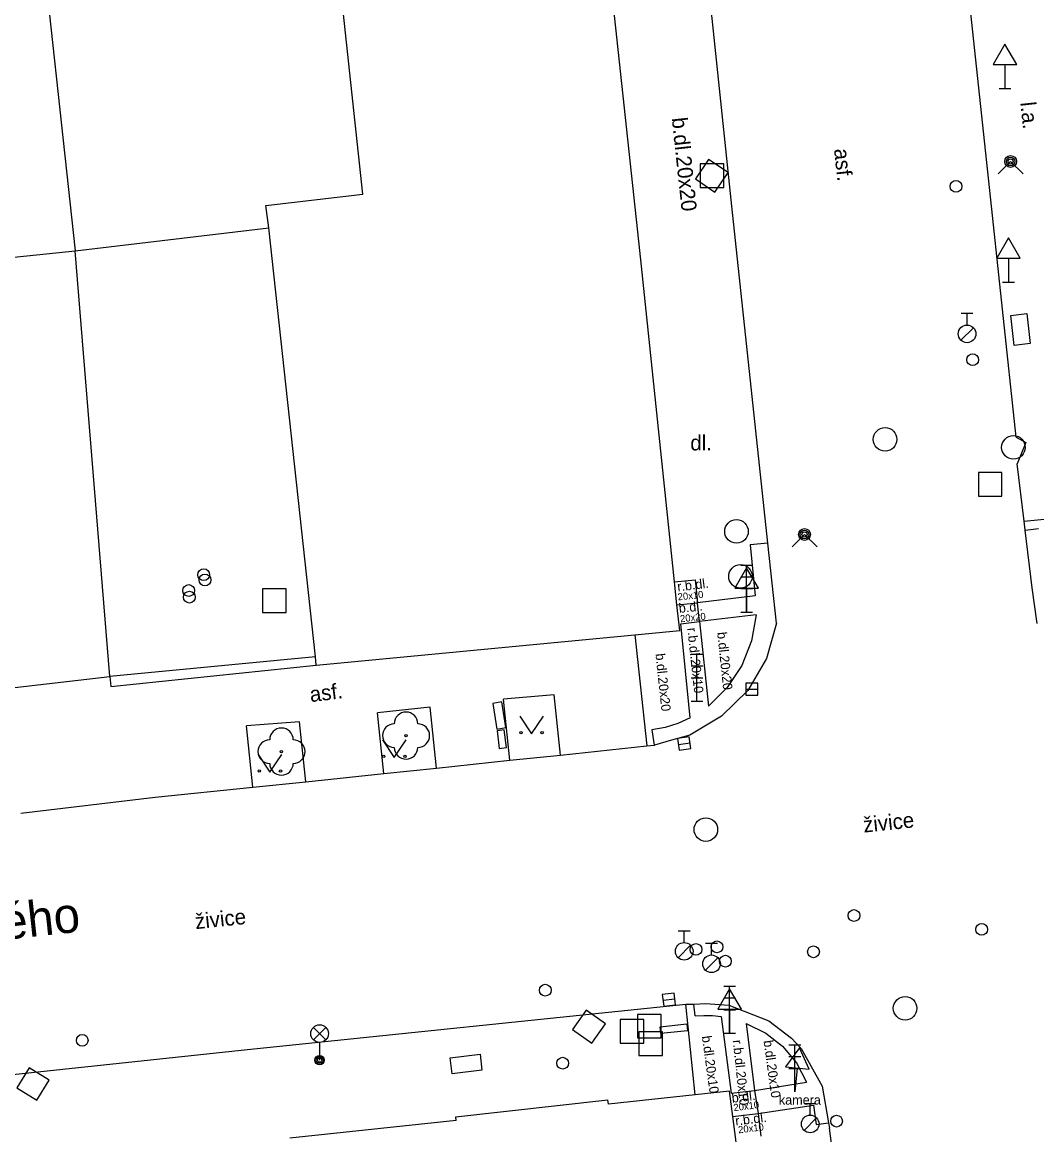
# Model space of a CAD drawing. Extents: x -600309 to -598967, y -1161267 to -1160292.
# Drawn here: x -599183.16 to -599140.08, y -1160435.17 to -1160387.93 of the extents above; entities that cross this region are included whole.
import ezdxf

# ---------------------------------------------------------------- set-up
doc = ezdxf.new("R2010")
doc.units = 0
for name, color, linetype in [('Level 10', 7, 'Continuous'), ('Level 11', 7, 'Continuous'), ('Level 22', 7, 'Continuous'), ('Level 24', 7, 'Continuous'), ('Level 26', 7, 'Continuous'), ('Level 27', 7, 'Continuous'), ('Level 28', 7, 'Continuous'), ('Level 31', 7, 'Continuous'), ('Level 33', 7, 'Continuous'), ('Level 34', 7, 'Continuous'), ('Level 36', 7, 'Continuous'), ('Level 40', 7, 'Continuous'), ('Level 42', 7, 'Continuous'), ('Level 49', 7, 'Continuous'), ('Level 5', 7, 'Continuous'), ('Level 7', 7, 'Continuous'), ('Level 8', 7, 'Continuous')]:
    doc.layers.add(name, color=color, linetype=linetype)

msp = doc.modelspace()

# ---------------------------------------------------------------- linework, layer by layer
at = {"layer": 'Level 10'}
for points in [[(-599151.13, -1160413.44), (-599151.5, -1160410.05), (-599153.03, -1160395.74), (-599156.72, -1160360.47), (-599157.47, -1160354.93)], [(-599142.12, -1160394.68), (-599144.99, -1160367.86)], [(-599140.96, -1160405.55), (-599142.12, -1160394.68)], [(-599140.96, -1160405.55), (-599140.55, -1160405.77), (-599140.91, -1160406.68)], [(-599140.28, -1160411.94), (-599140.57, -1160409.49), (-599140.62, -1160409.11), (-599140.91, -1160406.68)], [(-599140.06, -1160413.46), (-599140.28, -1160411.94)], [(-599151.13, -1160413.44), (-599151.56, -1160414.95), (-599152.35, -1160416.3), (-599153.46, -1160417.4), (-599154.81, -1160418.2), (-599155.59, -1160418.42), (-599156.31, -1160418.63)], [(-599183.22, -1160421.51), (-599177.52, -1160420.84), (-599173.37, -1160420.41), (-599171.12, -1160420.18), (-599167.8, -1160419.83), (-599165.57, -1160419.6), (-599162.45, -1160419.27), (-599160.3, -1160419.05), (-599156.64, -1160418.66), (-599156.33, -1160418.63), (-599156.31, -1160418.63)], [(-599202.58, -1160434.63), (-599173.59, -1160431.55), (-599154.98, -1160429.63)], [(-599154.98, -1160429.63), (-599154.64, -1160429.62), (-599154.14, -1160429.6), (-599153.16, -1160429.67)], [(-599153.16, -1160429.67), (-599151.46, -1160430.33), (-599150.5, -1160431.07), (-599150.08, -1160431.51), (-599149.19, -1160433.1), (-599148.92, -1160434.66), (-599148.88, -1160434.89)], [(-599145.83, -1160458.45), (-599148.88, -1160434.89)]]:
    msp.add_lwpolyline(points, dxfattribs=at)
at = {"layer": 'Level 11'}
for points in [[(-599174.55, -1160381.45), (-599182.59, -1160382.13), (-599180.9099, -1160397.64)], [(-599180.9099, -1160397.64), (-599172.69, -1160396.6599)], [(-599185.17, -1160398.08), (-599180.9099, -1160397.64)], [(-599179.44, -1160415.71), (-599180.9099, -1160397.64)], [(-599140.62, -1160409.11), (-599137.05, -1160408.76)], [(-599140.57, -1160409.49), (-599140, -1160409.43)], [(-599151.5, -1160410.05), (-599152.25, -1160410.12)], [(-599152.25, -1160410.12), (-599152.04, -1160412.29)], [(-599155.46, -1160411.69), (-599154.59, -1160411.6)], [(-599154.59, -1160411.6), (-599154.48, -1160412.58)], [(-599155.36, -1160412.67), (-599154.48, -1160412.58)], [(-599152.04, -1160412.29), (-599154.48, -1160412.58)], [(-599151.99, -1160413.09), (-599154.4, -1160413.37), (-599154.48, -1160412.58)], [(-599151.99, -1160413.09), (-599152.19, -1160414.2), (-599152.6, -1160415.24), (-599153.22, -1160416.18), (-599154.02, -1160416.97)], [(-599154.8, -1160417.47), (-599155.19, -1160413.47), (-599154.4, -1160413.37), (-599154.02, -1160416.97)], [(-599157.14, -1160413.94), (-599156.64, -1160418.66)], [(-599160.57, -1160416.49), (-599162.72, -1160416.67)], [(-599160.3, -1160419.05), (-599160.57, -1160416.49)], [(-599162.45, -1160419.27), (-599162.72, -1160416.67)], [(-599165.84, -1160417.01), (-599168.07, -1160417.25)], [(-599167.8, -1160419.83), (-599168.07, -1160417.25)], [(-599165.57, -1160419.6), (-599165.84, -1160417.01)], [(-599171.38, -1160417.63), (-599173.64, -1160417.81)], [(-599173.37, -1160420.41), (-599173.64, -1160417.81)], [(-599171.12, -1160420.18), (-599171.38, -1160417.63)], [(-599154.8, -1160417.47), (-599155.32, -1160417.7), (-599155.86, -1160417.87), (-599156.42, -1160417.98)], [(-599156.42, -1160417.98), (-599156.33, -1160418.63)], [(-599154.59, -1160433.48), (-599154.98, -1160429.63)], [(-599154.59, -1160430.12), (-599154.64, -1160429.62)], [(-599154.59, -1160430.12), (-599154.22, -1160430.1), (-599153.85, -1160430.11), (-599153.48, -1160430.15)], [(-599153.48, -1160430.15), (-599153.05, -1160433.41)], [(-599152.42, -1160430.45), (-599152.06, -1160433.29)], [(-599152.42, -1160430.45), (-599151.59, -1160430.85), (-599150.87, -1160431.41), (-599150.28, -1160432.12), (-599149.86, -1160432.94)], [(-599152.06, -1160433.29), (-599149.86, -1160432.94)], [(-599153.05, -1160433.41), (-599152.06, -1160433.29)], [(-599152.06, -1160433.29), (-599151.91, -1160434.26)], [(-599151.91, -1160434.26), (-599149.56, -1160433.91), (-599149.45, -1160434.73), (-599148.92, -1160434.66)], [(-599152.98, -1160434.4), (-599151.91, -1160434.26)], [(-599151.91, -1160434.26), (-599151.8, -1160435.23)]]:
    msp.add_lwpolyline(points, dxfattribs=at)
at = {"layer": 'Level 22'}
for centre in [(-599166.86, -1160418.2199), (-599172.15, -1160418.9)]:
    msp.add_circle(centre, 0.05, dxfattribs=at)
for centre, start, end in [((-599166.86, -1160417.7199), 0, 180), ((-599172.15, -1160418.4), 0, 180), ((-599167.36, -1160418.2199), 90, 270), ((-599166.36, -1160418.2199), 270, 90), ((-599172.65, -1160418.9), 90, 270), ((-599171.65, -1160418.9), 270, 90), ((-599166.86, -1160418.7199), 180, 0), ((-599172.15, -1160419.4), 180, 0)]:
    msp.add_arc(centre, 0.5, start, end, dxfattribs=at)
at = {"layer": 'Level 24'}
for points in [[(-599162.79, -1160416.79), (-599163.17, -1160416.85)], [(-599163.17, -1160416.85), (-599163.01, -1160417.94)], [(-599162.63, -1160417.88), (-599162.79, -1160416.79)], [(-599163.01, -1160417.94), (-599162.63, -1160417.88)], [(-599162.69, -1160417.98), (-599162.99, -1160418.02)], [(-599162.99, -1160418.02), (-599162.9, -1160418.77)], [(-599162.6, -1160418.73), (-599162.69, -1160417.98)], [(-599162.9, -1160418.77), (-599162.6, -1160418.73)], [(-599156.07, -1160430.59), (-599154.94, -1160430.46)], [(-599156.04, -1160430.87), (-599156.07, -1160430.59)], [(-599154.94, -1160430.46), (-599154.9099, -1160430.76)], [(-599154.9099, -1160430.76), (-599156.04, -1160430.87)]]:
    msp.add_lwpolyline(points, dxfattribs=at)
at = {"layer": 'Level 26'}
for points in [[(-599154.5743, -1160394.5839), (-599153.7461, -1160395.1443), (-599153.1857, -1160394.3161), (-599154.0139, -1160393.7557)], [(-599154.37, -1160394.94), (-599153.37, -1160394.94), (-599153.37, -1160393.94), (-599154.37, -1160393.94)], [(-599142.56, -1160408.05), (-599141.56, -1160408.05), (-599141.56, -1160407.05), (-599142.56, -1160407.05)], [(-599172.95, -1160412.99), (-599171.95, -1160412.99), (-599171.95, -1160411.99), (-599172.95, -1160411.99)], [(-599159.7861, -1160430.7041), (-599158.9659, -1160431.2761), (-599158.3939, -1160430.4559), (-599159.2141, -1160429.8839)], [(-599157.03, -1160431.06), (-599156.03, -1160431.06), (-599156.03, -1160430.06), (-599157.03, -1160430.06)], [(-599157.77, -1160431.28), (-599156.77, -1160431.28), (-599156.77, -1160430.28), (-599157.77, -1160430.28)], [(-599156.97, -1160431.8), (-599155.97, -1160431.8), (-599155.97, -1160430.8), (-599156.97, -1160430.8)], [(-599183.3876, -1160433.1748), (-599182.5352, -1160433.6976), (-599182.0124, -1160432.8452), (-599182.8648, -1160432.3224)]]:
    msp.add_lwpolyline(points, close=True, dxfattribs=at)
for points in [[(-599141.18, -1160400.38), (-599140.5, -1160400.3)], [(-599141.04, -1160401.65), (-599141.18, -1160400.38)], [(-599140.5, -1160400.3), (-599140.36, -1160401.57)], [(-599140.36, -1160401.57), (-599141.04, -1160401.65)], [(-599164.98, -1160431.9), (-599163.72, -1160431.75)], [(-599164.9, -1160432.58), (-599164.98, -1160431.9)], [(-599163.72, -1160431.75), (-599163.64, -1160432.43)], [(-599163.64, -1160432.43), (-599164.9, -1160432.58)]]:
    msp.add_lwpolyline(points, dxfattribs=at)
at = {"layer": 'Level 27'}
for p, q in [((-599152.43, -1160416.25), (-599151.93, -1160416.25)), ((-599155.2977, -1160418.5939), (-599154.8023, -1160418.5261)), ((-599155.9482, -1160429.46), (-599155.4518, -1160429.4))]:
    msp.add_line(p, q, dxfattribs=at)
for points in [[(-599152.43, -1160416.5), (-599151.93, -1160416.5), (-599151.93, -1160416), (-599152.43, -1160416)], [(-599155.2638, -1160418.8416), (-599154.7684, -1160418.7738), (-599154.8362, -1160418.2784), (-599155.3316, -1160418.3462)], [(-599155.9182, -1160429.7082), (-599155.4218, -1160429.6482), (-599155.4818, -1160429.1518), (-599155.9782, -1160429.2118)]]:
    msp.add_lwpolyline(points, close=True, dxfattribs=at)
for centre in [(-599146.52, -1160405.64), (-599141.07, -1160405.98), (-599152.83, -1160409.55), (-599152.6599, -1160411.46), (-599154.13, -1160422.21), (-599145.67, -1160429.8)]:
    msp.add_circle(centre, 0.5, dxfattribs=at)
at = {"layer": 'Level 28'}
for p, q in [((-599143.29, -1160400.285), (-599142.79, -1160400.285)), ((-599143.04, -1160400.785), (-599143.04, -1160400.285)), ((-599143.298, -1160401.432), (-599142.768, -1160400.902)), ((-599155.3, -1160426.505), (-599154.8, -1160426.505)), ((-599155.05, -1160427.005), (-599155.05, -1160426.505)), ((-599155.308, -1160427.652), (-599154.778, -1160427.122)), ((-599154.14, -1160427.035), (-599153.64, -1160427.035)), ((-599153.89, -1160427.535), (-599153.89, -1160427.035)), ((-599154.148, -1160428.182), (-599153.618, -1160427.652)), ((-599149.95, -1160433.835), (-599149.45, -1160433.835)), ((-599149.7, -1160434.335), (-599149.7, -1160433.835)), ((-599149.958, -1160434.982), (-599149.428, -1160434.452))]:
    msp.add_line(p, q, dxfattribs=at)
for centre, radius in [((-599143.51, -1160394.9), 0.25), ((-599143.04, -1160401.16), 0.375), ((-599142.8, -1160402.26), 0.25), ((-599175.45, -1160411.39), 0.25), ((-599175.4, -1160411.61), 0.25), ((-599176.09, -1160412.06), 0.25), ((-599176.06, -1160412.34), 0.25), ((-599142.42, -1160426.45), 0.25), ((-599155.05, -1160427.38), 0.375), ((-599154.55, -1160427.3), 0.25), ((-599153.66, -1160427.19), 0.25), ((-599149.56, -1160427.4), 0.25), ((-599153.89, -1160427.91), 0.375), ((-599153.3, -1160427.8), 0.25), ((-599160.95, -1160429.03), 0.25), ((-599180.61, -1160431.16), 0.25), ((-599160.21, -1160432.13), 0.25), ((-599149.7, -1160434.71), 0.375), ((-599148.58, -1160434.59), 0.25)]:
    msp.add_circle(centre, radius, dxfattribs=at)
at = {"layer": 'Level 31'}
for points in [[(-599141.72, -1160394.37), (-599141.19, -1160393.84), (-599140.66, -1160394.37)], [(-599150.47, -1160410.21), (-599149.94, -1160409.68), (-599149.41, -1160410.21)]]:
    msp.add_lwpolyline(points, dxfattribs=at)
for centre, radius in [((-599141.19, -1160393.84), 0.25), ((-599141.19, -1160393.84), 0.18), ((-599141.19, -1160393.84), 0.11), ((-599149.94, -1160409.68), 0.25), ((-599149.94, -1160409.68), 0.18), ((-599149.94, -1160409.68), 0.11), ((-599147.84, -1160425.86), 0.25)]:
    msp.add_circle(centre, radius, dxfattribs=at)
at = {"layer": 'Level 33'}
for p, q in [((-599152.65, -1160410.98), (-599152.15, -1160410.98)), ((-599152.4, -1160412.98), (-599152.4, -1160410.98)), ((-599152.65, -1160411.48), (-599152.15, -1160411.48)), ((-599152.65, -1160411.98), (-599152.15, -1160411.98)), ((-599152.65, -1160412.98), (-599152.15, -1160412.98)), ((-599154.76, -1160414.76), (-599154.26, -1160414.76)), ((-599154.51, -1160416.76), (-599154.51, -1160414.76)), ((-599154.76, -1160415.26), (-599154.26, -1160415.26)), ((-599154.76, -1160415.76), (-599154.26, -1160415.76)), ((-599154.76, -1160416.76), (-599154.26, -1160416.76)), ((-599153.37, -1160428.86), (-599152.87, -1160428.86)), ((-599153.12, -1160430.86), (-599153.12, -1160428.86)), ((-599153.37, -1160429.36), (-599152.87, -1160429.36)), ((-599153.37, -1160429.86), (-599152.87, -1160429.86)), ((-599170.795, -1160431.14), (-599170.265, -1160430.61)), ((-599170.795, -1160430.61), (-599170.265, -1160431.14)), ((-599153.37, -1160430.86), (-599152.87, -1160430.86)), ((-599170.53, -1160431.25), (-599170.53, -1160432)), ((-599150.6, -1160431.35), (-599150.1, -1160431.35)), ((-599150.35, -1160433.35), (-599150.35, -1160431.35)), ((-599150.6, -1160431.85), (-599150.1, -1160431.85)), ((-599150.6, -1160432.35), (-599150.1, -1160432.35))]:
    msp.add_line(p, q, dxfattribs=at)
for centre, radius in [((-599170.53, -1160430.875), 0.375), ((-599170.53, -1160432), 0.2), ((-599170.53, -1160432), 0.1445), ((-599170.53, -1160432), 0.0876)]:
    msp.add_circle(centre, radius, dxfattribs=at)
at = {"layer": 'Level 34'}
for p, q in [((-599141.43, -1160389.722), (-599141.43, -1160390.74)), ((-599141.68, -1160390.74), (-599141.18, -1160390.74)), ((-599141.28, -1160397.952), (-599141.28, -1160398.97)), ((-599141.53, -1160398.97), (-599141.03, -1160398.97)), ((-599152.4, -1160411.962), (-599152.4, -1160412.98)), ((-599152.65, -1160412.98), (-599152.15, -1160412.98)), ((-599153.12, -1160429.842), (-599153.12, -1160430.86)), ((-599150.2464, -1160432.3373), (-599150.35, -1160433.35))]:
    msp.add_line(p, q, dxfattribs=at)
for points in [[(-599141.93, -1160389.722), (-599140.93, -1160389.722), (-599141.43, -1160388.856)], [(-599141.78, -1160397.952), (-599140.78, -1160397.952), (-599141.28, -1160397.086)], [(-599152.9, -1160411.962), (-599151.9, -1160411.962), (-599152.4, -1160411.096)], [(-599153.62, -1160429.842), (-599152.62, -1160429.842), (-599153.12, -1160428.976)], [(-599150.7438, -1160432.2864), (-599149.749, -1160432.3882), (-599150.1582, -1160431.4758)]]:
    msp.add_lwpolyline(points, close=True, dxfattribs=at)
at = {"layer": 'Level 36'}
for points in [[(-599162.03, -1160417.4), (-599161.53, -1160418.15), (-599161.03, -1160417.4)], [(-599167.86, -1160418.4), (-599167.36, -1160419.15), (-599166.86, -1160418.4)], [(-599173.14, -1160419.02), (-599172.64, -1160419.77), (-599172.14, -1160419.02)]]:
    msp.add_lwpolyline(points, dxfattribs=at)
for centre in [(-599161.9802, -1160418.0998), (-599161.0808, -1160418.0998), (-599167.8102, -1160419.0998), (-599166.9108, -1160419.0998), (-599173.0902, -1160419.7198), (-599172.1908, -1160419.7198)]:
    msp.add_circle(centre, 0.05, dxfattribs=at)
at = {"layer": 'Level 5'}
for points in [[(-599156.97, -1160397.23), (-599158.83, -1160380.01), (-599158.85, -1160379.79)], [(-599168.7, -1160395.23), (-599170.2199, -1160380.99)], [(-599172.81, -1160395.71), (-599168.7, -1160395.23)], [(-599172.69, -1160396.6599), (-599172.81, -1160395.71)], [(-599170.67, -1160415.23), (-599170.71, -1160414.88), (-599172.69, -1160396.6599)], [(-599156.86, -1160398.29), (-599156.97, -1160397.23)], [(-599155.24, -1160413.76), (-599155.36, -1160412.67), (-599155.46, -1160411.69), (-599156.86, -1160398.29)], [(-599170.67, -1160415.23), (-599157.14, -1160413.94), (-599155.24, -1160413.76)], [(-599153.12, -1160433.32), (-599154.59, -1160433.48), (-599158.27, -1160433.87)], [(-599152.61, -1160437.32), (-599152.86, -1160435.37), (-599152.98, -1160434.4), (-599153.12, -1160433.32)], [(-599164.74, -1160434.41), (-599158.29, -1160433.68)], [(-599158.27, -1160433.87), (-599158.29, -1160433.68)], [(-599164.73, -1160434.57), (-599164.74, -1160434.41)], [(-599164.73, -1160434.57), (-599171.8, -1160435.32)]]:
    msp.add_lwpolyline(points, dxfattribs=at)
at = {"layer": 'Level 7'}
for points in [[(-599170.71, -1160414.88), (-599179.44, -1160415.71)], [(-599179.4, -1160416.14), (-599170.67, -1160415.23)], [(-599179.44, -1160415.71), (-599179.4, -1160416.14)]]:
    msp.add_lwpolyline(points, dxfattribs=at)
at = {"layer": 'Level 8'}
msp.add_lwpolyline([(-599183.47, -1160416.18), (-599179.44, -1160415.71)], dxfattribs=at)

# ---------------------------------------------------------------- texts
at = {"layer": 'Level 40'}
for s, height, rotation, p in [('l.a.', 0.65, 276.1235, (-599140.78, -1160391.34)), ('b.dl.20x20', 0.65, 276.1235, (-599155.58, -1160392)), ('asf.', 0.65, 276.14, (-599148.69, -1160393.32)), ('r.b.dl.', 0.4, 7, (-599155.32, -1160412.1)), ('20x10', 0.3, 5.95711, (-599155.31, -1160412.48)), ('b.dl.', 0.4, 5.95711, (-599155.26, -1160413.01)), ('20x20', 0.3, 5.95711, (-599155.21, -1160413.41)), ('r.b.dl.20x10', 0.4, 276.1235, (-599154.92, -1160413.66)), ('b.dl.20x20', 0.4, 276, (-599153.65, -1160413.84)), ('b.dl.20x20', 0.4, 276, (-599156.27, -1160414.75)), ('asf.', 0.65, 7, (-599170.9099, -1160416.8)), ('živice', 0.65, 6, (-599147.42, -1160422.34)), ('živice', 0.65, 5.94076, (-599175.79, -1160426.44)), ('b.dl.20x10', 0.4, 277.80152, (-599154.3, -1160430.99)), ('r.b.dl.20x10', 0.4, 276.1235, (-599152.99, -1160431.16)), ('b.dl.20x10', 0.4, 277.80152, (-599151.68, -1160431.18)), ('b.dl.', 0.4, 7, (-599153.01, -1160433.81)), ('20x10', 0.3, 7, (-599152.94, -1160434.17)), ('r.b.dl.', 0.4, 7, (-599152.86, -1160434.78)), ('20x10', 0.3, 7, (-599152.74, -1160435.11))]:
    msp.add_text(s, height=height, rotation=rotation, dxfattribs=at).set_placement(p)
msp.add_text('dl.', height=0.65, dxfattribs=at).set_placement((-599154.79, -1160406.11))
at = {"layer": 'Level 42'}
msp.add_text('kamera', height=0.4, dxfattribs=at).set_placement((-599151.03, -1160433.89))
at = {"layer": 'Level 49'}
msp.add_text('Tvrdého', height=1.5, rotation=6.17, dxfattribs=at).set_placement((-599187.96, -1160427.33))

doc.saveas('drawing.dxf')
